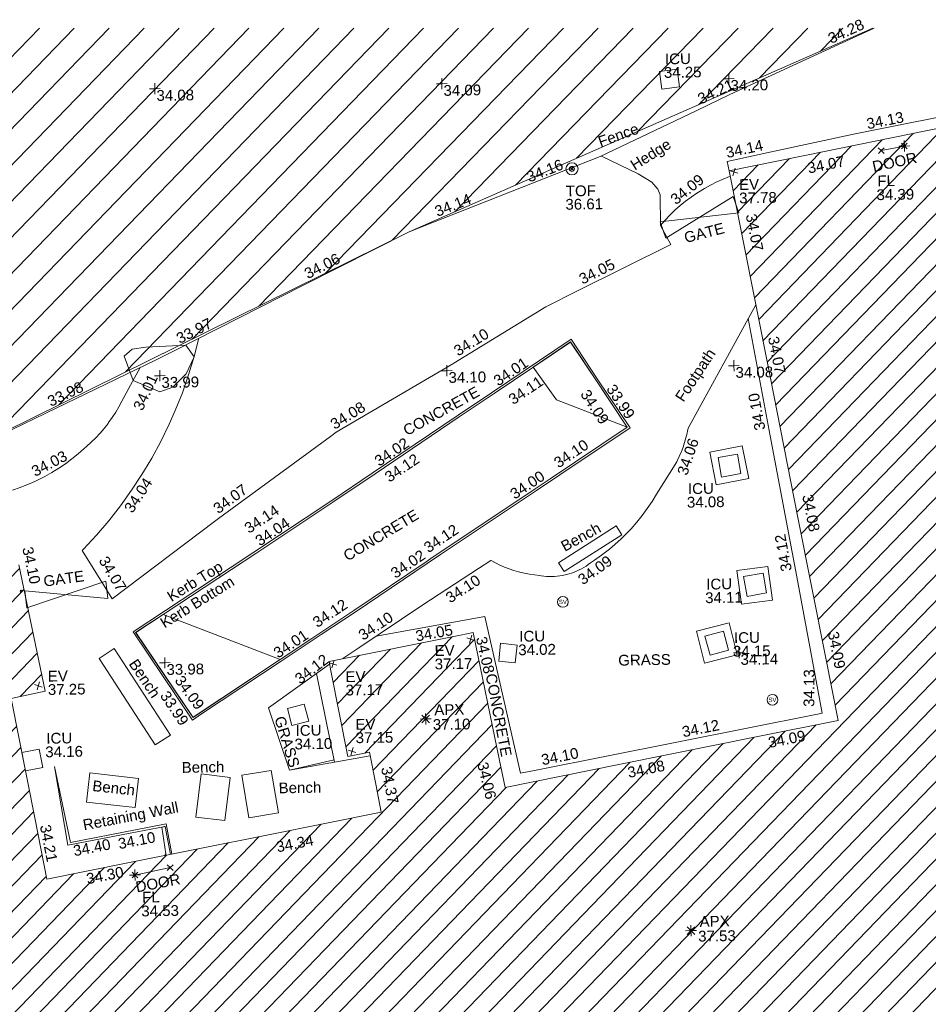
# Model space of a CAD drawing. Header units: millimetres. Extents: x -290717 to 520720, y -103372 to 287762.
# Tile 352 of 375: x 298493 to 330144, y 248016 to 282316. Entities that reach past the tile are written whole.
import ezdxf

# ---------------------------------------------------------------- set-up
doc = ezdxf.new("R2010")
doc.units = ezdxf.units.MM
doc.linetypes.add('IMPORT-HIDDEN2 _3_', pattern=[4762.5, 3175, -1587.5])
doc.linetypes.add('IMPORT-UG_ELEC_STREET LIGHTING_QLB2 _2_', pattern=[2700, 1500, -300, 0, -250, 150, -300, 0, -200])
for name, color, linetype, lineweight, true_color in [('00__TOPO__TOP_OF_FENCE_SYMBOL', 7, 'Continuous', 9, 0x666666), ('00_TOPO_APEX_BUILDING', 7, 'Continuous', 9, 0x666666), ('00_TOPO_EAVE', 7, 'Continuous', 9, 0x666666), ('00_TOPO_LEVEL_FLOOR', 7, 'Continuous', 9, 0x666666), ('00_TOPO_SERV_STOP_VALVE', 7, 'Continuous', 9, 0x666666), ('00_UAV_APEX_BUILDING', 7, 'Continuous', 9, 0x666666), ('00_UAV_BUILDING_HATCH', 7, 'Continuous', 9, 0x999999), ('00_UAV_BUILDING_OUTLINE', 5, 'Continuous', 9, 0x0000ff), ('00_UAV_CONCRETE', 9, 'Continuous', 9, 0x808080), ('00_UAV_EAVE', 7, 'Continuous', 9, 0x666666), ('00_UAV_FENCE', 7, 'Continuous', 9, 0x264c2f), ('00_UAV_FOOTPATH', 7, 'Continuous', 9, 0xa50000), ('00_UAV_FURN_BENCH', 7, 'Continuous', 9, 0x999999), ('00_UAV_GATE', 7, 'Continuous', 9, 0xa50000), ('00_UAV_HEDGE', 7, 'Continuous', 9, 0x52a552), ('00_UAV_INT_DOOR', 7, 'Continuous', 9, 0x7f4f3f), ('00_UAV_KERB_BOTTOM', 1, 'Continuous', 9, 0xff0000), ('00_UAV_KERB_TOP', 7, 'Continuous', 9, 0xa500a5), ('00_UAV_LEVEL_FLOOR', 7, 'Continuous', 9, 0x666666), ('00_UAV_LEVEL_SPOT', 7, 'Continuous', 9, 0x666666), ('00_UAV_SERV_IC', 5, 'Continuous', 9, 0x0000ff), ('00_UAV_SLOPE_BOTTOM', 30, 'Continuous', 9, 0xff7f00), ('00_UAV_TOP_OF_FENCE', 6, 'Continuous', 9, 0xff00ff), ('00_UAV_WALL_RETAINING', 7, 'Continuous', 9, 0x7c00a5), ('01_DTM_CONTOUR_MNR', 7, 'Continuous', 9, 0xa5a552), ('12333-PUM-2D-U-0001-C01 - Rev2_REVIT IMPORT_dwg', 7, 'Continuous', 9, 0x767676), ('PUM-CHAMBER EXTENTS', 6, 'IMPORT-HIDDEN2 _3_', 9, 0xff00ff), ('PUM-UNABLE TO SURVEY', 190, 'Continuous', 9, 0x7f00ff)]:
    doc.layers.add(name, color=color, linetype=linetype, lineweight=lineweight, true_color=true_color)
doc.layers.add('00_UAV_SURVEY_TEXT', color=7, linetype='Continuous', lineweight=9)
doc.layers.add('GEN-TEXT', color=7, linetype='Continuous', lineweight=9)
doc.styles.add('Swis721 Lt BT', font='swissl.ttf', dxfattribs={"height": 400})
doc.styles.add('Swis721 Lt BT_2', font='swissl.ttf', dxfattribs={"height": 375})

# ---------------------------------------------------------------- blocks, each defined once
blk = doc.blocks.new('12333-PUM-2D-U-0001-C01 - Rev2_REVIT IMPORT_dwg_MSL_Apex_SYM-2077252-Site Location Plan Existing')
at = {"layer": '00_TOPO_APEX_BUILDING', "color": 254, "true_color": 0xcccccc, "flags": 128}
for points in [[(0, -501), (0, 0), (-501, 0)], [(354, 354), (0, 0), (-354, 354)], [(354, -354), (0, 0), (-354, -354)], [(501, 0), (0, 0), (0, 501)]]:
    blk.add_lwpolyline(points, dxfattribs=at)
blk = doc.blocks.new('12333-PUM-2D-U-0001-C01 - Rev2_REVIT IMPORT_dwg_MSL_Eaves_SYM_1-V74-Site Location Plan Existing')
at = {"layer": '00_TOPO_EAVE', "color": 254, "true_color": 0xcccccc}
for p, q in [((357, -116), (-357, 116)), ((-116, -357), (116, 357))]:
    blk.add_line(p, q, dxfattribs=at)
blk = doc.blocks.new('12333-PUM-2D-U-0001-C01 - Rev2_REVIT IMPORT_dwg__U59-2077589-Site Location Plan Existing')
at = {"layer": '00_UAV_GATE', "color": 9, "true_color": 0xe1aaaa, "flags": 128}
blk.add_lwpolyline([(-30, 299), (30, -299), (-2850, 18), (-2791, -579)], close=True, dxfattribs=at)
blk = doc.blocks.new('12333-PUM-2D-U-0001-C01 - Rev2_REVIT IMPORT_dwg__U65-2077595-Site Location Plan Existing')
at = {"layer": '00_UAV_GATE', "color": 9, "true_color": 0xe1aaaa, "flags": 128}
blk.add_lwpolyline([(-92, 285), (92, -285), (-2655, -545), (-2470, -1116)], close=True, dxfattribs=at)
blk = doc.blocks.new('12333-PUM-2D-U-0001-C01 - Rev2_REVIT IMPORT_dwg_MSL_Sluice_Valve_SYM-2077246-Site Location Plan Existing')
at = {"layer": '00_TOPO_SERV_STOP_VALVE', "color": 254, "true_color": 0xcccccc}
blk.add_circle((0, 0), 500, dxfattribs=at)
at = {"layer": '00_TOPO_SERV_STOP_VALVE', "insert": (0, 199), "char_height": 400, "width": 785.11, "attachment_point": 2, "line_spacing_factor": 1.005062, "style": 'Swis721 Lt BT'}
blk.add_mtext('SV', dxfattribs=at)
blk = doc.blocks.new('12333-PUM-2D-U-0001-C01 - Rev2_REVIT IMPORT_dwg_MSL_Node_LineworkTOF-2077248-Site Location Plan Existing')
at = {"layer": '00__TOPO__TOP_OF_FENCE_SYMBOL', "color": 254, "true_color": 0xcccccc, "flags": 128}
for points in [[(165, 165), (0, 0), (-165, 165)], [(165, -165), (0, 0), (-165, -165)]]:
    blk.add_lwpolyline(points, dxfattribs=at)
at = {"layer": '00__TOPO__TOP_OF_FENCE_SYMBOL', "color": 254, "true_color": 0xcccccc}
for radius in [563, 234]:
    blk.add_circle((0, 0), radius, dxfattribs=at)
blk = doc.blocks.new('12333-PUM-2D-U-0001-C01 - Rev2_REVIT IMPORT_dwg_MSL_FLlvl_SYM-V141-Site Location Plan Existing')
at = {"layer": '00_TOPO_LEVEL_FLOOR', "color": 254, "true_color": 0xcccccc, "flags": 128}
for points in [[(0, -38.9), (0, 0), (-38.9, 0)], [(38.9, 0), (0, 0), (0, 38.9)]]:
    blk.add_lwpolyline(points, dxfattribs=at)
blk = doc.blocks.new('12333-PUM-2D-U-0001-C01 - Rev2_REVIT IMPORT_dwg_MSL_Node_Linework-V165-Site Location Plan Existing')
at = {"layer": '00_UAV_INT_DOOR', "color": 9, "true_color": 0xd4c4bf, "flags": 128}
for points in [[(530, 530), (0, 0), (-530, 530)], [(530, -530), (0, 0), (-530, -530)]]:
    blk.add_lwpolyline(points, dxfattribs=at)
blk = doc.blocks.new('12333-PUM-2D-U-0001-C01 - Rev2_REVIT IMPORT_dwg_UAV-2077255-Site Location Plan Existing')
at = {"layer": '00_UAV_LEVEL_SPOT', "color": 254, "true_color": 0xcccccc, "flags": 128}
for points in [[(0, -500), (0, 0), (-500, 0)], [(500, 0), (0, 0), (0, 500)]]:
    blk.add_lwpolyline(points, dxfattribs=at)
blk = doc.blocks.new('12333-PUM-2D-U-0001-C01 - Rev2_REVIT IMPORT_dwg_MGS62954_T2_Galway_ITM_3d_Rev1-2077680-Site Location Plan Existing')
at = {"layer": '00_UAV_BUILDING_HATCH', "true_color": 0xcccccc}
h = blk.add_hatch(dxfattribs=at)
h.set_pattern_fill('FP_1', color=254, style=0, pattern_type=2)
h.set_pattern_definition([(45, (0, 0), (-441.94173824, 441.94173824), [])])
h.paths.add_polyline_path([(534124497, 725775489), (534146780, 725779532), (534146621, 725780329), (534183857, 725787049), (534184497, 725783702), (534202575, 725786975), (534201976, 725790381), (534239197, 725797194), (534239338, 725796376), (534261663, 725800388), (534259564, 725811742), (534258677, 725812122), (534251257, 725810806), (534250975, 725812184), (534249213, 725811873), (534249448, 725810468), (534244617, 725809642), (534241121, 725828862), (534229957, 725826793), (534233411, 725807582), (534221779, 725805445), (534220752, 725810867), (534215719, 725809946), (534216316, 725806625), (534217076, 725806760), (534217446, 725804662), (534205756, 725802533), (534204628, 725808845), (534205810, 725809078), (534204970, 725813494), (534194424, 725811546), (534194268, 725812372), (534192207, 725812030), (534192421, 725810057), (534184209, 725808591), (534184064, 725809680), (534175720, 725808112), (534177569, 725797422), (534162796, 725794713), (534162440, 725796856), (534164478, 725797191), (534163879, 725800515), (534159002, 725799595), (534159605, 725796262), (534160352, 725796441), (534160696, 725794215), (534156777, 725793541), (534156175, 725796880), (534147633, 725795342), (534144688, 725811270), (534133602, 725809324), (534137148, 725790045), (534122321, 725787373), (534123537, 725780731)])
at = {"layer": '00_UAV_BUILDING_OUTLINE', "color": 254, "true_color": 0xcccccc, "flags": 128}
blk.add_lwpolyline([(534204970, 725813494), (534205810, 725809078), (534205323, 725808982), (534204628, 725808845), (534205383, 725804622), (534205756, 725802533), (534208587, 725803049), (534213506, 725803945), (534217446, 725804662), (534217273, 725805642), (534217076, 725806760), (534216316, 725806625), (534215778, 725809620), (534215719, 725809946), (534220311, 725810786), (534220752, 725810867), (534221599, 725806395), (534221779, 725805445), (534225746, 725806174), (534230664, 725807077), (534233411, 725807582), (534233021, 725809754), (534232136, 725814675), (534231251, 725819596), (534230366, 725824517), (534229957, 725826793), (534232600, 725827283), (534237516, 725828194)], dxfattribs=at)
at = {"layer": '00_UAV_CONCRETE', "color": 254, "true_color": 0xcccccc}
blk.add_line((534215851, 725806430), (534215273, 725809535), dxfattribs=at)
at = {"layer": '00_UAV_CONCRETE', "color": 254, "true_color": 0xcccccc, "flags": 128}
for points in [[(534244854, 725809683), (534244025, 725814600), (534244022, 725814613), (534243102, 725819527), (534242689, 725821735), (534242198, 725824445), (534241328, 725829248), (534241211, 725829227), (534236289, 725828347), (534234364, 725828002), (534231377, 725827411), (534229891, 725827117), (534229957, 725826793)], [(534217377, 725810797), (534221168, 725811418), (534221405, 725810284), (534222316, 725805936), (534222864, 725806035), (534227785, 725806924), (534232705, 725807813), (534232867, 725807842), (534232059, 725812610), (534231223, 725817539), (534230530, 725821630)], [(534206097, 725806449), (534206605, 725803801), (534208874, 725804199), (534209950, 725804387), (534210127, 725803329)]]:
    blk.add_lwpolyline(points, dxfattribs=at)
for points in [[(534230447, 725816060), (534229309, 725815858), (534229106, 725816998), (534230244, 725817200)], [(534230117, 725811684), (534229976, 725812860), (534231060, 725812990), (534231201, 725811814)], [(534228536, 725810778), (534229676, 725811047), (534229940, 725809926), (534228800, 725809657)]]:
    blk.add_lwpolyline(points, close=True, dxfattribs=at)
at = {"layer": '00_UAV_FENCE', "color": 254, "true_color": 0xcccccc, "flags": 128}
blk.add_lwpolyline([(534203586, 725817643), (534206007, 725818763), (534209882, 725820554), (534210540, 725820873), (534215039, 725823053), (534218774, 725824863), (534219569, 725825160), (534224253, 725826909), (534225469, 725827362), (534228835, 725828903), (534230021, 725829446), (534233403, 725830934), (534235090, 725831675)], dxfattribs=at)
at = {"layer": '00_UAV_FOOTPATH', "color": 254, "true_color": 0xcccccc, "flags": 128}
for points in [[(534211385, 725821283), (534211208, 725820645), (534211003, 725820014), (534210773, 725819393), (534210517, 725818782), (534210294, 725818303), (534209993, 725817713), (534209667, 725817136), (534209405, 725816715), (534209317, 725816573), (534208944, 725816026), (534208548, 725815494), (534208131, 725814980), (534207692, 725814483), (534207233, 725814005), (534207187, 725813960), (534207936, 725812712), (534208209, 725812255), (534211815, 725814894), (534211955, 725814996), (534215901, 725817775), (534216110, 725817922), (534220206, 725820232), (534220242, 725820253), (534223483, 725822167), (534224599, 725822698), (534227874, 725824255), (534227528, 725824931), (534227691, 725825111), (534227862, 725825284), (534227955, 725825371), (534228040, 725825450), (534228225, 725825609), (534228416, 725825759), (534228613, 725825901), (534228816, 725826035), (534228872, 725826070), (534229082, 725826193), (534229297, 725826307), (534229516, 725826412), (534229740, 725826507), (534229967, 725826594), (534229991, 725826602)], [(534230800, 725822103), (534228365, 725817847), (534228345, 725817753), (534228329, 725817682), (534228287, 725817519), (534228238, 725817358), (534228182, 725817198), (534228119, 725817042), (534228110, 725817021), (534228040, 725816867), (534227964, 725816717), (534227949, 725816690), (534227230, 725815570), (534227068, 725815318), (534226895, 725815073), (534226713, 725814835), (534226520, 725814605), (534226318, 725814383), (534226107, 725814171), (534225970, 725814041), (534225745, 725813843), (534225555, 725813690), (534225512, 725813654), (534225271, 725813476), (534225023, 725813308), (534224881, 725813218), (534224805, 725813163), (534224728, 725813112), (534224648, 725813064), (534224566, 725813019), (534224483, 725812978), (534224398, 725812940), (534224311, 725812906), (534224223, 725812875), (534224134, 725812848), (534224087, 725812836), (534223996, 725812815), (534223905, 725812798), (534223812, 725812784), (534223720, 725812775), (534223627, 725812769), (534223534, 725812767), (534223441, 725812769), (534223348, 725812776), (534223255, 725812786), (534223163, 725812799), (534223096, 725812812), (534222924, 725812833), (534222753, 725812862), (534222583, 725812897), (534222415, 725812940), (534222376, 725812951), (534222210, 725813002), (534222047, 725813060), (534221886, 725813125), (534221728, 725813197), (534221573, 725813275), (534221422, 725813360), (534221417, 725813363), (534220985, 725813092), (534219017, 725811859), (534216770, 725810404), (534216199, 725810034)], [(534204798, 725816106), (534205065, 725816192), (534205328, 725816289), (534205423, 725816328), (534205587, 725816397), (534205841, 725816515), (534205934, 725816562), (534206181, 725816695), (534206422, 725816838), (534206657, 725816992), (534206885, 725817155), (534207106, 725817327), (534207320, 725817508), (534207403, 725817583), (534207569, 725817728), (534207728, 725817879), (534207882, 725818036), (534208028, 725818200), (534208167, 725818370), (534208187, 725818396), (534208318, 725818573), (534208442, 725818754), (534208557, 725818941), (534208665, 725819133), (534208733, 725819264), (534208972, 725819685), (534209319, 725820294)], [(534215739, 725809855), (534213582, 725808371), (534214276, 725806178)]]:
    blk.add_lwpolyline(points, dxfattribs=at)
at = {"layer": '00_UAV_FURN_BENCH', "color": 254, "true_color": 0xcccccc, "flags": 128}
for points in [[(534223772, 725813241), (534225804, 725814488), (534225993, 725814180), (534223961, 725812933)], [(534208246, 725810523), (534210149, 725807479), (534209612, 725807143), (534207709, 725810187)], [(534207320, 725806206), (534209008, 725805983), (534208874, 725804972), (534207186, 725805195)], [(534211192, 725806103), (534212209, 725805960), (534211998, 725804463), (534210981, 725804606)], [(534212609, 725806032), (534213640, 725806185), (534213861, 725804698), (534212830, 725804545)]]:
    blk.add_lwpolyline(points, close=True, dxfattribs=at)
at = {"layer": '00_UAV_HEDGE', "color": 254, "true_color": 0xcccccc, "flags": 128}
blk.add_lwpolyline([(534227528, 725824931), (534227538, 725825991), (534227453, 725826193), (534227256, 725826447), (534226784, 725826746), (534225511, 725827382)], dxfattribs=at)
at = {"layer": '00_UAV_INT_DOOR', "color": 254, "true_color": 0xcccccc}
for p, q in [((534236070, 725827547), (534235263, 725827400)), ((534208829, 725802624), (534210060, 725802860))]:
    blk.add_line(p, q, dxfattribs=at)
at = {"layer": '00_UAV_KERB_BOTTOM', "color": 254, "true_color": 0xcccccc, "flags": 128}
blk.add_lwpolyline([(534209011, 725811073), (534212372, 725813203), (534213231, 725813753), (534215951, 725815492), (534217438, 725816456), (534220404, 725818380), (534221632, 725819177), (534224322, 725820924), (534225290, 725819415), (534226247, 725817922), (534223535, 725816173), (534223008, 725815833), (534219330, 725813468), (534219157, 725813357), (534216618, 725811700), (534215132, 725810754), (534214017, 725810044), (534210947, 725808082), (534210928, 725808111)], close=True, dxfattribs=at)
at = {"layer": '00_UAV_KERB_TOP', "color": 254, "true_color": 0xcccccc, "flags": 128}
blk.add_lwpolyline([(534208914, 725811094), (534212335, 725813262), (534213134, 725813774), (534215913, 725815551), (534217341, 725816477), (534220366, 725818439), (534221535, 725819198), (534224343, 725821021), (534225235, 725819630), (534226344, 725817901), (534223868, 725816304), (534223046, 725815774), (534219663, 725813599), (534219195, 725813298), (534216656, 725811641), (534215465, 725810883), (534214055, 725809985), (534211250, 725808193), (534210926, 725807985)], close=True, dxfattribs=at)
at = {"layer": '00_UAV_SERV_IC', "color": 254, "true_color": 0xcccccc, "flags": 128}
for points in [[(534227591, 725830296), (534228206, 725830363), (534228273, 725829747), (534227658, 725829680)], [(534230179, 725816235), (534229499, 725816130), (534229394, 725816812), (534230074, 725816917)], [(534230998, 725812063), (534230317, 725811956), (534230208, 725812650), (534230889, 725812757)], [(534229644, 725810095), (534228999, 725809927), (534228826, 725810591), (534229471, 725810759)], [(534221629, 725809856), (534221706, 725810472), (534222277, 725810400), (534222200, 725809784)], [(534214242, 725808326), (534214829, 725808471), (534214974, 725807882), (534214387, 725807737)], [(534205080, 725806318), (534204965, 725806961), (534205573, 725807069), (534205688, 725806426)]]:
    blk.add_lwpolyline(points, close=True, dxfattribs=at)
at = {"layer": '00_UAV_SLOPE_BOTTOM', "color": 254, "true_color": 0xcccccc}
blk.add_line((534214276, 725806178), (534215835, 725806520), dxfattribs=at)
at = {"layer": '00_UAV_WALL_RETAINING', "color": 254, "true_color": 0xcccccc}
blk.add_line((534214276, 725806178), (534217099, 725806629), dxfattribs=at)
at = {"layer": '00_UAV_WALL_RETAINING', "color": 254, "true_color": 0xcccccc, "flags": 128}
blk.add_lwpolyline([(534206097, 725806449), (534206507, 725803706), (534208689, 725804086), (534209914, 725804300), (534210077, 725803320)], dxfattribs=at)
at = {"layer": '01_DTM_CONTOUR_MNR', "color": 254, "true_color": 0xcccccc, "flags": 128}
for points in [[(534210540, 725819690), (534210916, 725820050), (534211202, 725820639), (534210919, 725821052), (534209525, 725821008), (534209050, 725820937), (534208765, 725820699), (534209070, 725819850), (534209992, 725819444), (534210444, 725819592)], [(534224321, 725820925), (534223993, 725820715), (534223010, 725820070), (534223804, 725818913), (534226250, 725817920), (534224489, 725820667)], [(534210949, 725808076), (534211265, 725808273), (534214020, 725810040), (534209970, 725811680), (534209373, 725811309), (534209000, 725811072), (534210746, 725808381)]]:
    blk.add_lwpolyline(points, close=True, dxfattribs=at)
blk.add_lwpolyline([(534209887, 725803286), (534209919, 725803338), (534209790, 725804280), (534209871, 725804294), (534209910, 725804301), (534210080, 725803321)], dxfattribs=at)
for name, p, xscale, yscale, zscale in [('12333-PUM-2D-U-0001-C01 - Rev2_REVIT IMPORT_dwg_UAV-2077255-Site Location Plan Existing', (534210000, 725830000), 0.375, 0.375, 0.375), ('12333-PUM-2D-U-0001-C01 - Rev2_REVIT IMPORT_dwg_UAV-2077255-Site Location Plan Existing', (534220000, 725830000), 0.375, 0.375, 0.375), ('12333-PUM-2D-U-0001-C01 - Rev2_REVIT IMPORT_dwg_UAV-2077255-Site Location Plan Existing', (534230000, 725830000), 0.375, 0.375, 0.375), ('12333-PUM-2D-U-0001-C01 - Rev2_REVIT IMPORT_dwg_MSL_FLlvl_SYM-V141-Site Location Plan Existing', (534236070, 725827547), 4.94, 4.94, 4.94), ('12333-PUM-2D-U-0001-C01 - Rev2_REVIT IMPORT_dwg_MSL_Node_Linework-V165-Site Location Plan Existing', (534236070, 725827547), 0.19, 0.19, 0.19), ('12333-PUM-2D-U-0001-C01 - Rev2_REVIT IMPORT_dwg_MSL_Node_Linework-V165-Site Location Plan Existing', (534235263, 725827400), 0.19, 0.19, 0.19), ('12333-PUM-2D-U-0001-C01 - Rev2_REVIT IMPORT_dwg_MSL_Node_LineworkTOF-2077248-Site Location Plan Existing', (534224480, 725826954), 0.375, 0.375, 0.375), ('12333-PUM-2D-U-0001-C01 - Rev2_REVIT IMPORT_dwg_MSL_Eaves_SYM_1-V74-Site Location Plan Existing', (534230121, 725826747), 0.375, 0.375, 0.375), ('12333-PUM-2D-U-0001-C01 - Rev2_REVIT IMPORT_dwg_UAV-2077255-Site Location Plan Existing', (534210000, 725820000), 0.375, 0.375, 0.375), ('12333-PUM-2D-U-0001-C01 - Rev2_REVIT IMPORT_dwg_UAV-2077255-Site Location Plan Existing', (534220000, 725820000), 0.375, 0.375, 0.375), ('12333-PUM-2D-U-0001-C01 - Rev2_REVIT IMPORT_dwg_UAV-2077255-Site Location Plan Existing', (534230000, 725820000), 0.375, 0.375, 0.375), ('12333-PUM-2D-U-0001-C01 - Rev2_REVIT IMPORT_dwg_MSL_Sluice_Valve_SYM-2077246-Site Location Plan Existing', (534223899, 725811876), 0.375, 0.375, 0.375), ('12333-PUM-2D-U-0001-C01 - Rev2_REVIT IMPORT_dwg_MSL_Eaves_SYM_1-V74-Site Location Plan Existing', (534220669, 725810635), 0.375, 0.375, 0.375), ('12333-PUM-2D-U-0001-C01 - Rev2_REVIT IMPORT_dwg_UAV-2077255-Site Location Plan Existing', (534210000, 725810000), 0.375, 0.375, 0.375), ('12333-PUM-2D-U-0001-C01 - Rev2_REVIT IMPORT_dwg_UAV-2077255-Site Location Plan Existing', (534230000, 725810000), 0.375, 0.375, 0.375), ('12333-PUM-2D-U-0001-C01 - Rev2_REVIT IMPORT_dwg_MSL_Eaves_SYM_1-V74-Site Location Plan Existing', (534215859, 725809854), 0.375, 0.375, 0.375), ('12333-PUM-2D-U-0001-C01 - Rev2_REVIT IMPORT_dwg_MSL_Eaves_SYM_1-V74-Site Location Plan Existing', (534205576, 725809272), 0.375, 0.375, 0.375), ('12333-PUM-2D-U-0001-C01 - Rev2_REVIT IMPORT_dwg_MSL_Sluice_Valve_SYM-2077246-Site Location Plan Existing', (534231139, 725808340), 0.375, 0.375, 0.375), ('12333-PUM-2D-U-0001-C01 - Rev2_REVIT IMPORT_dwg_MSL_Apex_SYM-2077252-Site Location Plan Existing', (534219050, 725807882), 0.375, 0.375, 0.375), ('12333-PUM-2D-U-0001-C01 - Rev2_REVIT IMPORT_dwg_MSL_Eaves_SYM_1-V74-Site Location Plan Existing', (534216467, 725806804), 0.375, 0.375, 0.375), ('12333-PUM-2D-U-0001-C01 - Rev2_REVIT IMPORT_dwg_MSL_Node_Linework-V165-Site Location Plan Existing', (534210060, 725802860), 0.19, 0.19, 0.19), ('12333-PUM-2D-U-0001-C01 - Rev2_REVIT IMPORT_dwg_MSL_FLlvl_SYM-V141-Site Location Plan Existing', (534208829, 725802624), 4.94, 4.94, 4.94), ('12333-PUM-2D-U-0001-C01 - Rev2_REVIT IMPORT_dwg_MSL_Node_Linework-V165-Site Location Plan Existing', (534208829, 725802624), 0.19, 0.19, 0.19), ('12333-PUM-2D-U-0001-C01 - Rev2_REVIT IMPORT_dwg_MSL_Apex_SYM-2077252-Site Location Plan Existing', (534228162, 725800349), 0.375, 0.375, 0.375)]:
    blk.add_blockref(name, p, dxfattribs=dict(xscale=xscale, yscale=yscale, zscale=zscale))
for name, p in [('12333-PUM-2D-U-0001-C01 - Rev2_REVIT IMPORT_dwg__U65-2077595-Site Location Plan Existing', (534230171, 725825604)), ('12333-PUM-2D-U-0001-C01 - Rev2_REVIT IMPORT_dwg__U59-2077589-Site Location Plan Existing', (534208019, 725812572))]:
    blk.add_blockref(name, p)
at = {"layer": '00_UAV_APEX_BUILDING', "char_height": 375, "attachment_point": 1, "line_spacing_factor": 1.005062, "style": 'Swis721 Lt BT_2'}
for s, insert, width in [('APX', (534219356, 725808382), 1130.24), ('37.10', (534219296, 725807870), 1495.9), ('APX', (534228468, 725800849), 1130.24), ('37.53', (534228408, 725800337), 1495.9)]:
    blk.add_mtext(s, dxfattribs=dict(at, insert=insert, width=width))
at = {"layer": '00_UAV_BUILDING_OUTLINE', "color": 251, "true_color": 0x666666, "char_height": 375, "width": 1495.9, "attachment_point": 1, "line_spacing_factor": 1.005062, "style": 'Swis721 Lt BT_2'}
for s, insert, rotation in [('34.07', (534232654, 725827014), 10.4994), ('34.07', (534230870, 725825308), 280.1925), ('34.07', (534231571, 725821024), 280.1925), ('34.08', (534232666, 725815499), 280.1925), ('34.10', (534205468, 725814151), 281.2192), ('34.05', (534218719, 725810957), 9.0686), ('34.09', (534233475, 725810711), 280.1925), ('34.12', (534214472, 725809452), 36.645), ('34.09', (534230936, 725807029), 10.4101), ('34.37', (534217833, 725806273), 280.0017), ('34.06', (534221181, 725806378), 282.713), ('34.08', (534226019, 725806073), 10.4101), ('34.21', (534205915, 725804463), 280.1322), ('34.34', (534213739, 725803692), 10.3213), ('34.30', (534207106, 725802699), 10.3213)]:
    blk.add_mtext(s, dxfattribs=dict(at, insert=insert, rotation=rotation))
at = {"layer": '00_UAV_CONCRETE', "color": 251, "true_color": 0x666666, "char_height": 375, "width": 1495.9, "attachment_point": 1, "line_spacing_factor": 1.005062, "style": 'Swis721 Lt BT_2'}
for s, insert, rotation in [('34.13', (534234736, 725828520), 10.1397), ('34.14', (534229818, 725827603), 11.1945), ('34.10', (534230693, 725817703), 99.6196), ('34.12', (534231529, 725812773), 99.6196), ('34.08', (534221214, 725810752), 281.8275), ('34.13', (534232217, 725808075), 88.5157), ('34.12', (534227943, 725807456), 10.2398), ('34.10', (534223022, 725806567), 10.2398), ('34.10', (534208233, 725803901), 9.9393)]:
    blk.add_mtext(s, dxfattribs=dict(at, insert=insert, rotation=rotation))
at = {"layer": '00_UAV_EAVE', "char_height": 375, "attachment_point": 1, "line_spacing_factor": 1.005062, "style": 'Swis721 Lt BT_2'}
for s, insert, width in [('EV', (534230289, 725826492), 736.08), ('37.78', (534230285, 725826025), 1495.9), ('EV', (534219402, 725810445), 736.08), ('37.17', (534219397, 725809978), 1495.9), ('EV', (534205914, 725809789), 736.08), ('EV', (534216282, 725809588), 736.08), ('37.25', (534205909, 725809322), 1495.9), ('37.17', (534216277, 725809122), 1495.9), ('EV', (534216602, 725807922), 736.08), ('37.15', (534216598, 725807456), 1495.9)]:
    blk.add_mtext(s, dxfattribs=dict(at, insert=insert, width=width))
at = {"layer": '00_UAV_FENCE', "color": 251, "true_color": 0x666666, "char_height": 375, "attachment_point": 1, "line_spacing_factor": 1.005062, "style": 'Swis721 Lt BT_2'}
for s, insert, width, rotation in [('34.28', (534233433, 725831488), 1495.9, 23.7359), ('34.21', (534228856, 725829458), 1495.9, 24.5993), ('Fence', (534225366, 725828045), 1681.11, 18.832), ('34.16', (534222856, 725826855), 1495.9, 20.4688), ('34.14', (534219630, 725825712), 1495.9, 20.4688), ('34.06', (534215048, 725823608), 1495.9, 25.8545), ('33.97', (534210549, 725821428), 1495.9, 25.8545), ('33.98', (534206026, 725819317), 1495.9, 24.8138)]:
    blk.add_mtext(s, dxfattribs=dict(at, insert=insert, width=width, rotation=rotation))
at = {"layer": '00_UAV_FOOTPATH', "color": 251, "true_color": 0x666666, "char_height": 375, "attachment_point": 1, "line_spacing_factor": 1.005062, "style": 'Swis721 Lt BT_2'}
for s, insert, width, rotation in [('34.09', (534227847, 725825915), 1495.9, 38.0185), ('34.05', (534224613, 725823252), 1495.9, 25.4319), ('34.10', (534220206, 725820807), 1495.9, 30.561), ('Footpath', (534227911, 725818950), 2436.18, 55.5262), ('34.01', (534209034, 725818924), 1495.9, 64.1585), ('34.08', (534215862, 725818328), 1495.9, 30.8831), ('34.03', (534205425, 725816883), 1495.9, 26.5897), ('34.06', (534227948, 725816304), 1495.9, 70.5202), ('34.04', (534208651, 725815415), 1495.9, 55.7257), ('34.07', (534211733, 725815442), 1495.9, 35.3341), ('34.07', (534208070, 725813791), 1495.9, 300.0806), ('34.09', (534224392, 725812744), 1495.9, 34.9367), ('34.10', (534219774, 725812205), 1495.9, 32.074), ('34.10', (534216713, 725810956), 1495.9, 32.6463)]:
    blk.add_mtext(s, dxfattribs=dict(at, insert=insert, width=width, rotation=rotation))
at = {"layer": '00_UAV_FURN_BENCH', "color": 251, "true_color": 0x666666, "char_height": 375, "width": 1728.6, "attachment_point": 1, "line_spacing_factor": 1.005062, "style": 'Swis721 Lt BT_2'}
for insert, rotation in [((534223820, 725813947), 27.8913), ((534209042, 725810189), 302.9904), ((534207430, 725805951), 352.6827)]:
    blk.add_mtext('Bench', dxfattribs=dict(at, insert=insert, rotation=rotation))
for insert in [(534210522, 725806528), (534213886, 725805756)]:
    blk.add_mtext('Bench', dxfattribs=dict(at, insert=insert))
at = {"layer": '00_UAV_GATE', "color": 251, "true_color": 0x666666, "char_height": 375, "width": 1567.14, "attachment_point": 1, "line_spacing_factor": 1.005062, "style": 'Swis721 Lt BT_2'}
for insert, rotation in [((534228310, 725824663), 13.4472), ((534205800, 725813093), 6.8332)]:
    blk.add_mtext('GATE', dxfattribs=dict(at, insert=insert, rotation=rotation))
at = {"layer": '00_UAV_HEDGE', "color": 251, "true_color": 0x666666, "insert": (534226471, 725827172), "char_height": 375, "width": 1833.07, "attachment_point": 1, "rotation": 31.1812, "line_spacing_factor": 1.005062, "style": 'Swis721 Lt BT_2'}
blk.add_mtext('Hedge', dxfattribs=at)
at = {"layer": '00_UAV_INT_DOOR', "color": 251, "true_color": 0x666666, "char_height": 375, "width": 1790.33, "attachment_point": 1, "line_spacing_factor": 1.005062, "style": 'Swis721 Lt BT_2'}
for insert, rotation in [((534234913, 725827027), 11.1981), ((534208820, 725802385), 9.7284)]:
    blk.add_mtext('DOOR', dxfattribs=dict(at, insert=insert, rotation=rotation))
at = {"layer": '00_UAV_KERB_BOTTOM', "color": 251, "true_color": 0x666666, "char_height": 375, "attachment_point": 1, "line_spacing_factor": 1.005062, "style": 'Swis721 Lt BT_2'}
for s, insert, width, rotation in [('34.01', (534221572, 725819729), 1495.9, 32.9966), ('33.99', (534225841, 725819472), 1495.9, 302.6696), ('34.02', (534217378, 725817008), 1495.9, 32.9655), ('34.00', (534222081, 725815777), 1495.9, 32.7899), ('34.04', (534213175, 725814304), 1495.9, 32.6015), ('34.02', (534217875, 725813092), 1495.9, 33.0489), ('Kerb Bottom', (534209817, 725811511), 3414.46, 30.8085), ('34.01', (534213743, 725810388), 1495.9, 32.484), ('33.99', (534210108, 725809062), 1495.9, 302.914)]:
    blk.add_mtext(s, dxfattribs=dict(at, insert=insert, width=width, rotation=rotation))
at = {"layer": '00_UAV_KERB_TOP', "color": 251, "true_color": 0x666666, "char_height": 375, "attachment_point": 1, "line_spacing_factor": 1.005062, "style": 'Swis721 Lt BT_2'}
for s, insert, width, rotation in [('34.11', (534222084, 725819071), 1495.9, 32.9966), ('34.09', (534224933, 725819305), 1495.9, 302.6696), ('34.10', (534223625, 725816839), 1495.9, 32.8183), ('34.12', (534217724, 725816444), 1495.9, 32.9655), ('34.14', (534212806, 725814751), 1495.9, 32.6015), ('34.12', (534219043, 725813963), 1495.9, 32.9122), ('Kerb Top', (534210073, 725812426), 2493.17, 30.8085), ('34.12', (534215129, 725811430), 1495.9, 32.484), ('34.09', (534210619, 725809591), 1495.9, 305.2625)]:
    blk.add_mtext(s, dxfattribs=dict(at, insert=insert, width=width, rotation=rotation))
at = {"layer": '00_UAV_LEVEL_FLOOR', "char_height": 375, "attachment_point": 1, "line_spacing_factor": 1.005062, "style": 'Swis721 Lt BT_2'}
for s, insert, width in [('FL', (534235109, 725826535), 683.84), ('34.39', (534235071, 725826054), 1495.9), ('FL', (534209066, 725802033), 683.84), ('34.53', (534209028, 725801552), 1495.9)]:
    blk.add_mtext(s, dxfattribs=dict(at, insert=insert, width=width))
at = {"layer": '00_UAV_LEVEL_SPOT', "char_height": 375, "width": 1495.9, "attachment_point": 1, "line_spacing_factor": 1.005062, "style": 'Swis721 Lt BT_2'}
for s, insert in [('34.08', (534210052, 725829949)), ('34.09', (534220052, 725829949)), ('34.20', (534230052, 725829949)), ('33.99', (534210052, 725819949)), ('34.10', (534220052, 725819949)), ('34.08', (534230052, 725819949)), ('33.98', (534210052, 725809949)), ('34.14', (534230052, 725809949))]:
    blk.add_mtext(s, dxfattribs=dict(at, insert=insert))
at = {"layer": '00_UAV_SERV_IC', "color": 251, "true_color": 0x666666, "char_height": 375, "attachment_point": 1, "line_spacing_factor": 1.005062, "style": 'Swis721 Lt BT_2'}
for s, insert, width in [('ICU', (534227785, 725830911), 1021.01), ('34.25', (534227740, 725830441), 1495.9), ('ICU', (534228324, 725815929), 1021.01), ('34.08', (534228280, 725815458), 1495.9), ('ICU', (534228903, 725812592), 1021.01), ('34.11', (534228858, 725812121), 1495.9), ('ICU', (534222360, 725810890), 1021.01), ('ICU', (534229838, 725810710), 1021.01), ('34.02', (534222316, 725810420), 1495.9), ('34.15', (534229793, 725810239), 1495.9), ('ICU', (534214512, 725807745), 1021.01), ('ICU', (534205826, 725807625), 1021.01), ('34.16', (534205781, 725807154), 1495.9), ('34.10', (534214468, 725807275), 1495.9)]:
    blk.add_mtext(s, dxfattribs=dict(at, insert=insert, width=width))
at = {"layer": '00_UAV_SURVEY_TEXT', "color": 251, "true_color": 0x666666, "char_height": 375, "attachment_point": 1, "line_spacing_factor": 1.005062, "style": 'Swis721 Lt BT_2'}
for s, insert, width, rotation in [('CONCRETE', (534218394, 725818075), 3286.24, 28.0306), ('CONCRETE', (534216236, 725813737), 3286.24, 30.0239), ('CONCRETE', (534221531, 725809455), 3286.24, 279.7961), ('GRASS', (534214137, 725808105), 2018.28, 286.0065)]:
    blk.add_mtext(s, dxfattribs=dict(at, insert=insert, width=width, rotation=rotation))
at = {"layer": '00_UAV_SURVEY_TEXT', "color": 251, "true_color": 0x666666, "insert": (534225791, 725809997), "char_height": 375, "width": 2018.28, "attachment_point": 1, "line_spacing_factor": 1.005062, "style": 'Swis721 Lt BT_2'}
blk.add_mtext('GRASS', dxfattribs=at)
at = {"layer": '00_UAV_TOP_OF_FENCE', "color": 251, "true_color": 0x666666, "char_height": 375, "attachment_point": 1, "line_spacing_factor": 1.005062, "style": 'Swis721 Lt BT_2'}
for s, insert, width in [('TOF', (534224252, 725826371), 1163.48), ('36.61', (534224230, 725825908), 1495.9)]:
    blk.add_mtext(s, dxfattribs=dict(at, insert=insert, width=width))
at = {"layer": '00_UAV_WALL_RETAINING', "color": 251, "true_color": 0x666666, "char_height": 375, "attachment_point": 1, "line_spacing_factor": 1.005062, "style": 'Swis721 Lt BT_2'}
for s, insert, width, rotation in [('Retaining Wall', (534207018, 725804579), 3832.36, 9.8093), ('34.40', (534206666, 725803683), 1495.9, 9.8899)]:
    blk.add_mtext(s, dxfattribs=dict(at, insert=insert, width=width, rotation=rotation))
blk = doc.blocks.new('12333-PUM-2D-U-0001-C01 - Rev2_REVIT IMPORT_dwg-1620468-Site Location Plan Existing')
at = {"layer": 'PUM-CHAMBER EXTENTS', "true_color": 0xfff4d4}
h = blk.add_hatch(dxfattribs=at)
h.set_pattern_fill('FP_14', style=0, pattern_type=2)
h.set_pattern_definition([(45, (-533641079.65, -725615854.36), (-618.7184335, 618.7184335), [])])
h.paths.add_polyline_path([(548820, 143596), (598555, 155705), (665880, 173781), (683591, 180380), (684126, 185227), (699647, 190873), (682988, 214268), (606098, 215610), (611595, 198838), (620809, 194893), (622810, 181730), (546425, 167970), (546576, 166438), (546752, 166438), (546743, 165904), (546629, 165899), (546696, 165219), (546866, 165219), (546857, 164685), (546748, 164685), (546816, 163992), (546981, 164000), (547019, 163466), (546868, 163460), (546935, 162780), (547057, 162780), (547057, 162323), (546980, 162323), (547055, 161558), (547133, 161561), (547171, 161104), (547100, 161101), (547167, 160418), (547286, 160418), (547286, 159885), (547220, 159885), (547287, 159204), (547400, 159199), (547362, 158666), (547340, 158666), (547527, 156762), (547552, 156761), (547555, 156471), (547639, 155619), (547667, 155618), (547669, 155311), (547744, 154548), (547819, 154551), (547810, 154017), (547796, 154016), (547864, 153330), (547895, 153332), (547933, 152798), (547916, 152798), (547984, 152110), (548048, 152112), (548086, 151579), (548036, 151577), (548096, 150967), (548124, 150969), (548162, 150436), (548148, 150435), (548720, 144617)])
h.paths.add_polyline_path([(507603, 195456), (521343, 197371), (539190, 196673), (560381, 200829), (577694, 209009), (593969, 215822), (467149, 218035), (468399, 211589), (490994, 198484), (503468, 197676), (507337, 195599)])
at = {"layer": 'GEN-TEXT', "color": 253, "true_color": 0xaaaaaa}
for p, q in [((563922, 196691), (563993, 196762)), ((563993, 196691), (563922, 196762))]:
    blk.add_line(p, q, dxfattribs=at)
at = {"layer": 'PUM-UNABLE TO SURVEY', "color": 7, "true_color": 0xfff4d4, "flags": 128}
blk.add_lwpolyline([(467149, 218035), (468399, 211589), (490994, 198484), (503468, 197676), (507603, 195456), (521343, 197371), (539190, 196673), (560381, 200829), (577694, 209009), (593969, 215822)], dxfattribs=at)
blk.add_blockref('12333-PUM-2D-U-0001-C01 - Rev2_REVIT IMPORT_dwg_MGS62954_T2_Galway_ITM_3d_Rev1-2077680-Site Location Plan Existing', (-533641080, -725615854))

msp = doc.modelspace()

# ---------------------------------------------------------------- block references
at = {"layer": '12333-PUM-2D-U-0001-C01 - Rev2_REVIT IMPORT_dwg', "color": 254, "linetype": 'IMPORT-UG_ELEC_STREET LIGHTING_QLB2 _2_', "true_color": 0xffd4d4, "rotation": 0.9999999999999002}
msp.add_blockref('12333-PUM-2D-U-0001-C01 - Rev2_REVIT IMPORT_dwg-1620468-Site Location Plan Existing', (-261895, 55870), dxfattribs=at)

doc.saveas('drawing.dxf')
